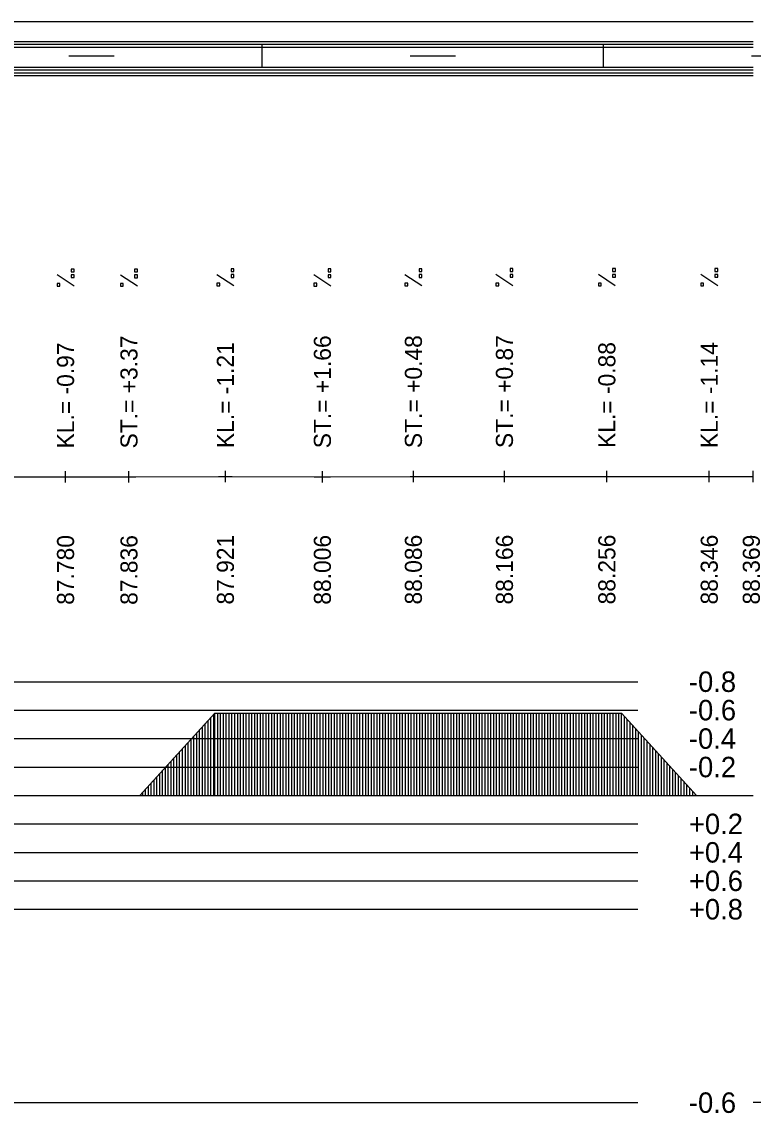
# Model space of a CAD drawing. Extents: x 2 to 10148, y 0 to 380.
# Drawn here: x 9073.9 to 9138.1, y 284.1 to 380 of the extents above; entities that cross this region are included whole.
import ezdxf

# ---------------------------------------------------------------- set-up
doc = ezdxf.new("R2010")
doc.units = 0
for name, color, linetype in [('NIVELETA_CARA', 7, 'Continuous'), ('NIVELETA_TEXT', 7, 'Continuous'), ('RAM', 7, 'Continuous'), ('ZRYCHL_CARA_C', 7, 'Continuous'), ('ZRYCHL_RASTR', 7, 'Continuous'), ('ZRYCHL_TEXT', 7, 'Continuous')]:
    doc.layers.add(name, color=color, linetype=linetype)

msp = doc.modelspace()

# ---------------------------------------------------------------- linework, layer by layer
at = {"layer": 'NIVELETA_CARA'}
for p, q in [((9125.287, 339.543), (9125.287, 340.543)), ((9051.4, 340.005), (9077.47, 340.005)), ((9077.47, 340.005), (9077.712, 340.005)), ((9077.712, 339.505), (9077.712, 340.505)), ((9077.712, 340.005), (9077.955, 340.005)), ((9077.955, 340.005), (9082.679, 340.001)), ((9082.679, 340.001), (9083.287, 340)), ((9083.287, 339.5), (9083.287, 340.5)), ((9083.287, 340), (9083.895, 340.002)), ((9083.895, 340.002), (9091.167, 340.027)), ((9091.167, 340.027), (9091.763, 340.029)), ((9091.763, 339.529), (9091.763, 340.529)), ((9091.763, 340.029), (9092.359, 340.028)), ((9092.359, 340.028), (9099.57, 340.019)), ((9099.57, 340.019), (9100.287, 340.018)), ((9100.287, 339.518), (9100.287, 340.518)), ((9100.287, 340.018), (9101.005, 340.019)), ((9101.005, 340.019), (9107.991, 340.031)), ((9107.991, 340.031), (9108.287, 340.032)), ((9108.287, 339.532), (9108.287, 340.532)), ((9108.287, 340.032), (9108.584, 340.032)), ((9108.584, 340.032), (9115.896, 340.035)), ((9115.896, 340.035), (9116.287, 340.035)), ((9116.287, 339.535), (9116.287, 340.535)), ((9116.287, 340.035), (9116.679, 340.036)), ((9116.679, 340.036), (9124.633, 340.043)), ((9124.633, 340.043), (9125.287, 340.043)), ((9125.287, 340.043), (9125.942, 340.043)), ((9125.942, 340.043), (9133.533, 340.036)), ((9133.533, 340.036), (9134.287, 340.035)), ((9134.287, 339.535), (9134.287, 340.535)), ((9134.287, 340.035), (9135.042, 340.034)), ((9135.042, 340.034), (9138.147, 340.029)), ((9138.147, 339.529), (9138.147, 340.529))]:
    msp.add_line(p, q, dxfattribs=at)
at = {"layer": 'NIVELETA_TEXT'}
for p, q in [((9078.46, 358.274), (9078.213, 358.274)), ((9078.213, 358.274), (9078.213, 358.031)), ((9078.213, 358.031), (9078.218, 358.026)), ((9078.213, 358.026), (9078.46, 358.026)), ((9078.46, 358.026), (9078.46, 358.274)), ((9084.035, 358.268), (9083.788, 358.268)), ((9083.788, 358.268), (9083.788, 358.025)), ((9083.788, 358.025), (9083.793, 358.021)), ((9083.788, 358.021), (9084.035, 358.021)), ((9084.035, 358.021), (9084.035, 358.268)), ((9092.511, 358.297), (9092.264, 358.297)), ((9092.264, 358.297), (9092.264, 358.054)), ((9092.264, 358.054), (9092.268, 358.049)), ((9092.264, 358.049), (9092.511, 358.049)), ((9092.511, 358.049), (9092.511, 358.297)), ((9101.035, 358.287), (9100.788, 358.287)), ((9100.788, 358.287), (9100.788, 358.044)), ((9100.788, 358.044), (9100.793, 358.039)), ((9100.788, 358.039), (9101.035, 358.039)), ((9101.035, 358.039), (9101.035, 358.287)), ((9109.035, 358.3), (9108.788, 358.3)), ((9108.788, 358.3), (9108.788, 358.057)), ((9108.788, 358.057), (9108.793, 358.052)), ((9108.788, 358.052), (9109.035, 358.052)), ((9109.035, 358.052), (9109.035, 358.3)), ((9117.035, 358.304), (9116.788, 358.304)), ((9116.788, 358.304), (9116.788, 358.061)), ((9116.788, 358.061), (9116.792, 358.056)), ((9116.788, 358.056), (9117.035, 358.056)), ((9117.035, 358.056), (9117.035, 358.304)), ((9126.035, 358.312), (9125.788, 358.312)), ((9125.788, 358.312), (9125.788, 358.069)), ((9125.788, 358.069), (9125.793, 358.064)), ((9125.788, 358.064), (9126.035, 358.064)), ((9126.035, 358.064), (9126.035, 358.312)), ((9135.035, 358.304), (9134.788, 358.304)), ((9134.788, 358.304), (9134.788, 358.061)), ((9134.788, 358.061), (9134.793, 358.056)), ((9134.788, 358.056), (9135.035, 358.056)), ((9135.035, 358.056), (9135.035, 358.304)), ((9078.459, 356.758), (9076.965, 357.748)), ((9077.213, 357.005), (9076.965, 357.005)), ((9076.965, 357.005), (9076.965, 356.762)), ((9077.213, 356.758), (9077.213, 357.005)), ((9078.46, 357.763), (9078.213, 357.763)), ((9078.213, 357.763), (9078.213, 357.52)), ((9078.213, 357.52), (9078.218, 357.515)), ((9078.213, 357.515), (9078.46, 357.515)), ((9078.46, 357.515), (9078.46, 357.763)), ((9084.034, 356.752), (9082.54, 357.743)), ((9082.788, 357), (9082.54, 357)), ((9082.54, 357), (9082.54, 356.757)), ((9082.788, 356.752), (9082.788, 357)), ((9084.035, 357.757), (9083.788, 357.757)), ((9083.788, 357.757), (9083.788, 357.514)), ((9083.788, 357.514), (9083.793, 357.509)), ((9083.788, 357.509), (9084.035, 357.509)), ((9084.035, 357.509), (9084.035, 357.757)), ((9092.51, 356.781), (9091.016, 357.771)), ((9091.263, 357.028), (9091.016, 357.028)), ((9091.016, 357.028), (9091.016, 356.785)), ((9091.263, 356.781), (9091.263, 357.028)), ((9092.511, 357.786), (9092.264, 357.786)), ((9092.264, 357.786), (9092.264, 357.543)), ((9092.264, 357.543), (9092.268, 357.538)), ((9092.264, 357.538), (9092.511, 357.538)), ((9092.511, 357.538), (9092.511, 357.786)), ((9101.034, 356.77), (9099.54, 357.761)), ((9099.788, 357.018), (9099.54, 357.018)), ((9099.54, 357.018), (9099.54, 356.775)), ((9099.788, 356.77), (9099.788, 357.018)), ((9101.035, 357.775), (9100.788, 357.775)), ((9100.788, 357.775), (9100.788, 357.533)), ((9100.788, 357.533), (9100.793, 357.528)), ((9100.788, 357.528), (9101.035, 357.528)), ((9101.035, 357.528), (9101.035, 357.775)), ((9109.034, 356.784), (9107.54, 357.774)), ((9107.788, 357.031), (9107.54, 357.031)), ((9107.54, 357.031), (9107.54, 356.788)), ((9107.788, 356.784), (9107.788, 357.031)), ((9109.035, 357.789), (9108.788, 357.789)), ((9108.788, 357.789), (9108.788, 357.546)), ((9108.788, 357.546), (9108.793, 357.541)), ((9108.788, 357.541), (9109.035, 357.541)), ((9109.035, 357.541), (9109.035, 357.789)), ((9117.034, 356.788), (9115.54, 357.778)), ((9115.788, 357.035), (9115.54, 357.035)), ((9115.54, 357.035), (9115.54, 356.792)), ((9115.788, 356.788), (9115.788, 357.035)), ((9117.035, 357.793), (9116.788, 357.793)), ((9116.788, 357.793), (9116.788, 357.55)), ((9116.788, 357.55), (9116.792, 357.545)), ((9116.788, 357.545), (9117.035, 357.545)), ((9117.035, 357.545), (9117.035, 357.793)), ((9126.034, 356.795), (9124.54, 357.786)), ((9124.788, 357.043), (9124.54, 357.043)), ((9124.54, 357.043), (9124.54, 356.8)), ((9124.788, 356.795), (9124.788, 357.043)), ((9126.035, 357.8), (9125.788, 357.8)), ((9125.788, 357.8), (9125.788, 357.557)), ((9125.788, 357.557), (9125.793, 357.553)), ((9125.788, 357.553), (9126.035, 357.553)), ((9126.035, 357.553), (9126.035, 357.8)), ((9135.034, 356.787), (9133.54, 357.778)), ((9133.788, 357.035), (9133.54, 357.035)), ((9133.54, 357.035), (9133.54, 356.792)), ((9133.788, 356.787), (9133.788, 357.035)), ((9135.035, 357.792), (9134.788, 357.792)), ((9134.788, 357.792), (9134.788, 357.55)), ((9134.788, 357.55), (9134.793, 357.545)), ((9134.788, 357.545), (9135.035, 357.545)), ((9135.035, 357.545), (9135.035, 357.792)), ((9076.965, 356.762), (9076.97, 356.758)), ((9076.965, 356.758), (9077.213, 356.758)), ((9082.54, 356.757), (9082.545, 356.752)), ((9082.54, 356.752), (9082.788, 356.752)), ((9091.016, 356.785), (9091.021, 356.781)), ((9091.016, 356.781), (9091.263, 356.781)), ((9099.54, 356.775), (9099.545, 356.77)), ((9099.54, 356.77), (9099.788, 356.77)), ((9107.54, 356.788), (9107.545, 356.784)), ((9107.54, 356.784), (9107.788, 356.784)), ((9115.54, 356.792), (9115.545, 356.788)), ((9115.54, 356.788), (9115.788, 356.788)), ((9124.54, 356.8), (9124.545, 356.795)), ((9124.54, 356.795), (9124.788, 356.795)), ((9133.54, 356.792), (9133.545, 356.787)), ((9133.54, 356.787), (9133.788, 356.787))]:
    msp.add_line(p, q, dxfattribs=at)
at = {"layer": 'RAM'}
for p, q in [((9138.146, 380), (8072.18, 380)), ((9138.146, 378.25), (8072.18, 378.25)), ((9138.146, 378), (8072.18, 378)), ((9095, 376), (9095, 378)), ((9125, 376), (9125, 378)), ((9138.146, 377.75), (8072.18, 377.75)), ((9078, 377), (9082, 377)), ((9108, 377), (9112, 377)), ((9138, 377), (9142, 377)), ((9138.146, 376), (8072.18, 376)), ((9138.146, 375.75), (8072.18, 375.75)), ((9138.146, 375.5), (8072.18, 375.5)), ((9138.146, 375.25), (8072.18, 375.25))]:
    msp.add_line(p, q, dxfattribs=at)
at = {"layer": 'ZRYCHL_CARA_C'}
for p, q in [((9084.243, 312), (9090.843, 319.244)), ((9090.243, 312), (9090.243, 318.585)), ((9090.493, 312), (9090.493, 318.859)), ((9090.743, 312), (9090.743, 319.134)), ((9090.843, 312), (9090.843, 319.244)), ((9090.843, 319.244), (9126.582, 319.244)), ((9091.093, 312), (9091.093, 319.244)), ((9091.343, 312), (9091.343, 319.244)), ((9091.593, 312), (9091.593, 319.244)), ((9091.843, 312), (9091.843, 319.244)), ((9092.093, 312), (9092.093, 319.244)), ((9092.343, 312), (9092.343, 319.244)), ((9092.593, 312), (9092.593, 319.244)), ((9092.843, 312), (9092.843, 319.244)), ((9093.093, 312), (9093.093, 319.244)), ((9093.343, 312), (9093.343, 319.244)), ((9093.593, 312), (9093.593, 319.244)), ((9093.843, 312), (9093.843, 319.244)), ((9094.093, 312), (9094.093, 319.244)), ((9094.343, 312), (9094.343, 319.244)), ((9094.593, 312), (9094.593, 319.244)), ((9094.843, 312), (9094.843, 319.244)), ((9095.093, 312), (9095.093, 319.244)), ((9095.343, 312), (9095.343, 319.244)), ((9095.593, 312), (9095.593, 319.244)), ((9095.843, 312), (9095.843, 319.244)), ((9096.093, 312), (9096.093, 319.244)), ((9096.343, 312), (9096.343, 319.244)), ((9096.593, 312), (9096.593, 319.244)), ((9096.843, 312), (9096.843, 319.244)), ((9097.093, 312), (9097.093, 319.244)), ((9097.343, 312), (9097.343, 319.244)), ((9097.593, 312), (9097.593, 319.244)), ((9097.843, 312), (9097.843, 319.244)), ((9098.093, 312), (9098.093, 319.244)), ((9098.343, 312), (9098.343, 319.244)), ((9098.593, 312), (9098.593, 319.244)), ((9098.843, 312), (9098.843, 319.244)), ((9099.093, 312), (9099.093, 319.244)), ((9099.343, 312), (9099.343, 319.244)), ((9099.593, 312), (9099.593, 319.244)), ((9099.843, 312), (9099.843, 319.244)), ((9100.093, 312), (9100.093, 319.244)), ((9100.343, 312), (9100.343, 319.244)), ((9100.593, 312), (9100.593, 319.244)), ((9100.843, 312), (9100.843, 319.244)), ((9101.093, 312), (9101.093, 319.244)), ((9101.343, 312), (9101.343, 319.244)), ((9101.593, 312), (9101.593, 319.244)), ((9101.843, 312), (9101.843, 319.244)), ((9102.093, 312), (9102.093, 319.244)), ((9102.343, 312), (9102.343, 319.244)), ((9102.593, 312), (9102.593, 319.244)), ((9102.843, 312), (9102.843, 319.244)), ((9103.093, 312), (9103.093, 319.244)), ((9103.343, 312), (9103.343, 319.244)), ((9103.593, 312), (9103.593, 319.244)), ((9103.843, 312), (9103.843, 319.244)), ((9104.093, 312), (9104.093, 319.244)), ((9104.343, 312), (9104.343, 319.244)), ((9104.593, 312), (9104.593, 319.244)), ((9104.843, 312), (9104.843, 319.244)), ((9105.093, 312), (9105.093, 319.244)), ((9105.343, 312), (9105.343, 319.244)), ((9105.593, 312), (9105.593, 319.244)), ((9105.843, 312), (9105.843, 319.244)), ((9106.093, 312), (9106.093, 319.244)), ((9106.343, 312), (9106.343, 319.244)), ((9106.593, 312), (9106.593, 319.244)), ((9106.843, 312), (9106.843, 319.244)), ((9107.093, 312), (9107.093, 319.244)), ((9107.343, 312), (9107.343, 319.244)), ((9107.593, 312), (9107.593, 319.244)), ((9107.843, 312), (9107.843, 319.244)), ((9108.093, 312), (9108.093, 319.244)), ((9108.343, 312), (9108.343, 319.244)), ((9108.593, 312), (9108.593, 319.244)), ((9108.843, 312), (9108.843, 319.244)), ((9109.093, 312), (9109.093, 319.244)), ((9109.343, 312), (9109.343, 319.244)), ((9109.593, 312), (9109.593, 319.244)), ((9109.843, 312), (9109.843, 319.244)), ((9110.093, 312), (9110.093, 319.244)), ((9110.343, 312), (9110.343, 319.244)), ((9110.593, 312), (9110.593, 319.244)), ((9110.843, 312), (9110.843, 319.244)), ((9111.093, 312), (9111.093, 319.244)), ((9111.343, 312), (9111.343, 319.244)), ((9111.593, 312), (9111.593, 319.244)), ((9111.843, 312), (9111.843, 319.244)), ((9112.093, 312), (9112.093, 319.244)), ((9112.343, 312), (9112.343, 319.244)), ((9112.593, 312), (9112.593, 319.244)), ((9112.843, 312), (9112.843, 319.244)), ((9113.093, 312), (9113.093, 319.244)), ((9113.343, 312), (9113.343, 319.244)), ((9113.593, 312), (9113.593, 319.244)), ((9113.843, 312), (9113.843, 319.244)), ((9114.093, 312), (9114.093, 319.244)), ((9114.343, 312), (9114.343, 319.244)), ((9114.593, 312), (9114.593, 319.244)), ((9114.843, 312), (9114.843, 319.244)), ((9115.093, 312), (9115.093, 319.244)), ((9115.343, 312), (9115.343, 319.244)), ((9115.593, 312), (9115.593, 319.244)), ((9115.843, 312), (9115.843, 319.244)), ((9116.093, 312), (9116.093, 319.244)), ((9116.343, 312), (9116.343, 319.244)), ((9116.593, 312), (9116.593, 319.244)), ((9116.843, 312), (9116.843, 319.244)), ((9117.093, 312), (9117.093, 319.244)), ((9117.343, 312), (9117.343, 319.244)), ((9117.593, 312), (9117.593, 319.244)), ((9117.843, 312), (9117.843, 319.244)), ((9118.093, 312), (9118.093, 319.244)), ((9118.343, 312), (9118.343, 319.244)), ((9118.593, 312), (9118.593, 319.244)), ((9118.843, 312), (9118.843, 319.244)), ((9119.093, 312), (9119.093, 319.244)), ((9119.343, 312), (9119.343, 319.244)), ((9119.593, 312), (9119.593, 319.244)), ((9119.843, 312), (9119.843, 319.244)), ((9120.093, 312), (9120.093, 319.244)), ((9120.343, 312), (9120.343, 319.244)), ((9120.593, 312), (9120.593, 319.244)), ((9120.843, 312), (9120.843, 319.244)), ((9121.093, 312), (9121.093, 319.244)), ((9121.343, 312), (9121.343, 319.244)), ((9121.593, 312), (9121.593, 319.244)), ((9121.843, 312), (9121.843, 319.244)), ((9122.093, 312), (9122.093, 319.244)), ((9122.343, 312), (9122.343, 319.244)), ((9122.593, 312), (9122.593, 319.244)), ((9122.843, 312), (9122.843, 319.244)), ((9123.093, 312), (9123.093, 319.244)), ((9123.343, 312), (9123.343, 319.244)), ((9123.593, 312), (9123.593, 319.244)), ((9123.843, 312), (9123.843, 319.244)), ((9124.093, 312), (9124.093, 319.244)), ((9124.343, 312), (9124.343, 319.244)), ((9124.593, 312), (9124.593, 319.244)), ((9124.843, 312), (9124.843, 319.244)), ((9125.093, 312), (9125.093, 319.244)), ((9125.343, 312), (9125.343, 319.244)), ((9125.593, 312), (9125.593, 319.244)), ((9125.843, 312), (9125.843, 319.244)), ((9126.093, 312), (9126.093, 319.244)), ((9126.343, 312), (9126.343, 319.244)), ((9126.582, 312), (9126.582, 319.244)), ((9126.582, 319.244), (9133.182, 312)), ((9126.832, 312), (9126.832, 318.969)), ((9127.082, 312), (9127.082, 318.695)), ((9089.493, 312), (9089.493, 317.762)), ((9089.743, 312), (9089.743, 318.036)), ((9089.993, 312), (9089.993, 318.311)), ((9127.332, 312), (9127.332, 318.42)), ((9127.582, 312), (9127.582, 318.146)), ((9127.832, 312), (9127.832, 317.872)), ((9128.082, 312), (9128.082, 317.597)), ((9088.493, 312), (9088.493, 316.664)), ((9088.743, 312), (9088.743, 316.939)), ((9088.993, 312), (9088.993, 317.213)), ((9089.243, 312), (9089.243, 317.488)), ((9128.332, 312), (9128.332, 317.323)), ((9128.582, 312), (9128.582, 317.049)), ((9128.832, 312), (9128.832, 316.774)), ((9087.743, 312), (9087.743, 315.841)), ((9087.993, 312), (9087.993, 316.116)), ((9088.243, 312), (9088.243, 316.39)), ((9129.082, 312), (9129.082, 316.5)), ((9129.332, 312), (9129.332, 316.225)), ((9129.582, 312), (9129.582, 315.951)), ((9129.832, 312), (9129.832, 315.677)), ((9086.743, 312), (9086.743, 314.744)), ((9086.993, 312), (9086.993, 315.018)), ((9087.243, 312), (9087.243, 315.293)), ((9087.493, 312), (9087.493, 315.567)), ((9130.082, 312), (9130.082, 315.402)), ((9130.332, 312), (9130.332, 315.128)), ((9130.582, 312), (9130.582, 314.854)), ((9085.993, 312), (9085.993, 313.921)), ((9086.243, 312), (9086.243, 314.195)), ((9086.493, 312), (9086.493, 314.469)), ((9130.832, 312), (9130.832, 314.579)), ((9131.082, 312), (9131.082, 314.305)), ((9131.332, 312), (9131.332, 314.03)), ((9131.582, 312), (9131.582, 313.756)), ((9084.993, 312), (9084.993, 312.823)), ((9085.243, 312), (9085.243, 313.098)), ((9085.493, 312), (9085.493, 313.372)), ((9085.743, 312), (9085.743, 313.646)), ((9131.832, 312), (9131.832, 313.482)), ((9132.082, 312), (9132.082, 313.207)), ((9132.332, 312), (9132.332, 312.933)), ((8072.18, 312), (9138.147, 312)), ((9084.493, 312), (9084.493, 312.274)), ((9084.743, 312), (9084.743, 312.549)), ((9132.582, 312), (9132.582, 312.659)), ((9132.832, 312), (9132.832, 312.384)), ((9133.082, 312), (9133.082, 312.11))]:
    msp.add_line(p, q, dxfattribs=at)
at = {"layer": 'ZRYCHL_RASTR'}
for p, q in [((8932, 322), (9128, 322)), ((8932, 319.5), (9128, 319.5)), ((8932, 317), (9128, 317)), ((8932, 314.5), (9128, 314.5)), ((8932, 309.5), (9128, 309.5)), ((8932, 307), (9128, 307)), ((8932, 304.5), (9128, 304.5)), ((8932, 302), (9128, 302)), ((8932, 285), (9128, 285)), ((9142, 285), (9138.147, 285))]:
    msp.add_line(p, q, dxfattribs=at)

# ---------------------------------------------------------------- texts
at = {"layer": 'NIVELETA_TEXT'}
for s, p in [('ST.= +3.37', (9084.037, 342.5)), ('ST.= +1.66', (9101.037, 342.518)), ('ST.= +0.48', (9109.037, 342.532)), ('ST.= +0.87', (9117.037, 342.535)), ('KL.= -0.97', (9078.462, 342.505)), ('KL.= -1.21', (9092.513, 342.529)), ('KL.= -0.88', (9126.037, 342.543)), ('KL.= -1.14', (9135.037, 342.535)), ('87.780', (9078.462, 328.755)), ('87.836', (9084.037, 328.75)), ('87.921', (9092.513, 328.779)), ('88.006', (9101.037, 328.768)), ('88.086', (9109.037, 328.782)), ('88.166', (9117.037, 328.785)), ('88.256', (9126.037, 328.793)), ('88.346', (9135.037, 328.785)), ('88.369', (9138.736, 328.784))]:
    msp.add_text(s, height=1.5, rotation=90, dxfattribs=at).set_placement(p)
at = {"layer": 'ZRYCHL_TEXT'}
for s, p in [('-0.8', (9132.5, 321.1)), ('-0.6', (9132.5, 318.6)), ('-0.4', (9132.5, 316.1)), ('-0.2', (9132.5, 313.6)), ('+0.2', (9132.5, 308.6)), ('+0.4', (9132.5, 306.1)), ('+0.6', (9132.5, 303.6)), ('+0.8', (9132.5, 301.1)), ('-0.6', (9132.5, 284.1))]:
    msp.add_text(s, height=1.8, dxfattribs=at).set_placement(p)

doc.saveas('drawing.dxf')
